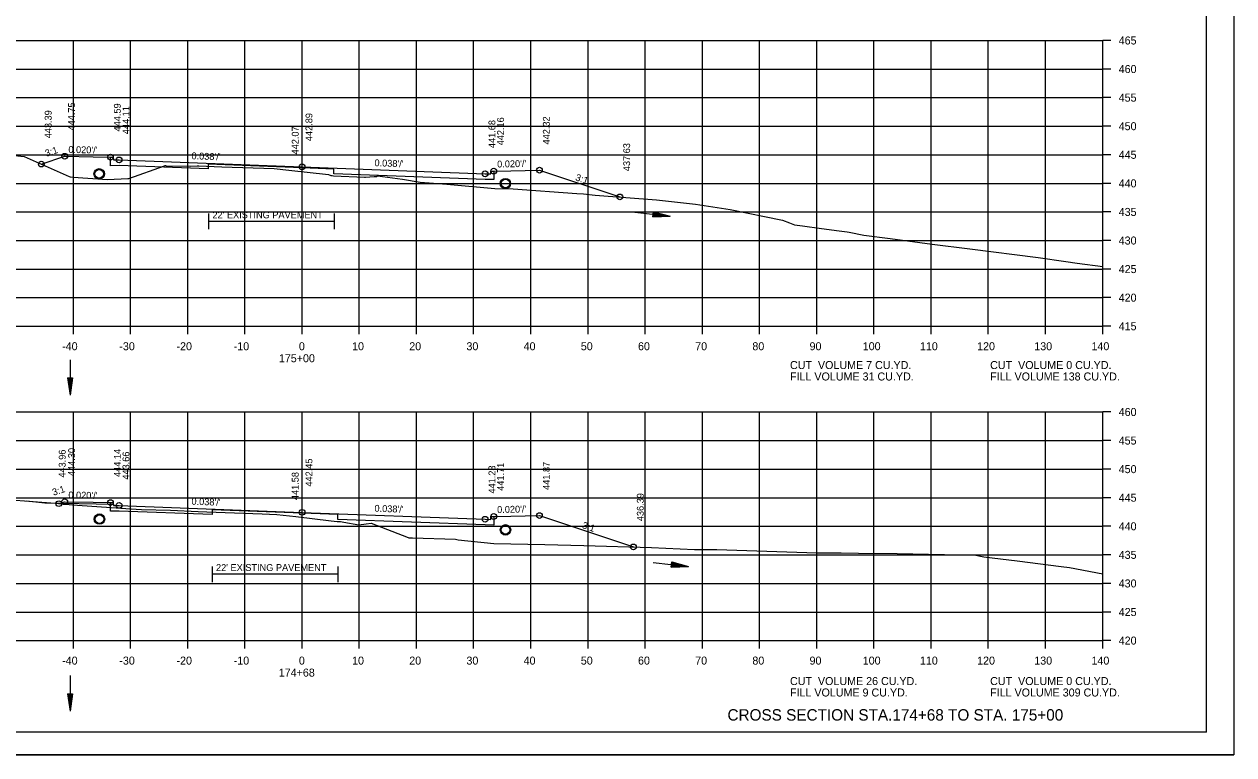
# Model space of a CAD drawing. Extents: x 1538688 to 1540766, y 656250 to 671912.
# Drawn here: x 1538809.6 to 1539021.1, y 670631.5 to 670759.4 of the extents above; entities that cross this region are included whole.
import ezdxf

# ---------------------------------------------------------------- set-up
doc = ezdxf.new("R2010")
doc.units = 0
for name, color, linetype in [('15', 7, 'Continuous'), ('16', 7, 'Continuous'), ('18', 7, 'Continuous'), ('20', 7, 'Continuous'), ('22', 7, 'Continuous'), ('26', 7, 'Continuous'), ('39', 7, 'Continuous'), ('41', 7, 'Continuous'), ('42', 7, 'Continuous'), ('7', 7, 'Continuous'), ('Borings', 7, 'Continuous'), ('Horizontal Alignment', 7, 'Continuous'), ('RipRap', 7, 'Continuous')]:
    doc.layers.add(name, color=color, linetype=linetype)

msp = doc.modelspace()

# ---------------------------------------------------------------- linework, layer by layer
at = {"layer": '15'}
for p, q in [((1538919.51, 670725.68), (1538919.61, 670726.57)), ((1538919.51, 670725.68), (1538922.54, 670725.79)), ((1538919.52, 670725.83), (1538921.53, 670725.91)), ((1538919.52, 670725.75), (1538922.04, 670725.85)), ((1538919.53, 670725.9), (1538921.03, 670725.96)), ((1538919.54, 670725.98), (1538920.53, 670726.02)), ((1538919.55, 670726.05), (1538920.03, 670726.07)), ((1538919.56, 670726.19), (1538920.03, 670726.07)), ((1538919.57, 670726.27), (1538920.53, 670726.02)), ((1538919.58, 670726.35), (1538921.03, 670725.96)), ((1538919.59, 670726.42), (1538921.53, 670725.91)), ((1538919.6, 670726.5), (1538922.04, 670725.85)), ((1538919.61, 670726.57), (1538922.54, 670725.79)), ((1538817.15, 670697.48), (1538817.6, 670694.48)), ((1538817.15, 670697.48), (1538818.05, 670697.48)), ((1538817.22, 670697.48), (1538817.6, 670694.98)), ((1538817.3, 670697.48), (1538817.6, 670695.5)), ((1538817.38, 670697.48), (1538817.6, 670696)), ((1538817.45, 670697.48), (1538817.6, 670696.51)), ((1538817.53, 670697.48), (1538817.6, 670697.01)), ((1538818.05, 670697.48), (1538817.6, 670694.48)), ((1538817.75, 670697.48), (1538817.6, 670696.51)), ((1538817.9, 670697.48), (1538817.6, 670695.5)), ((1538817.97, 670697.48), (1538817.6, 670694.98)), ((1538817.82, 670697.48), (1538817.6, 670696)), ((1538817.67, 670697.48), (1538817.6, 670697.01)), ((1538922.71, 670664.39), (1538922.81, 670665.29)), ((1538922.71, 670664.39), (1538925.75, 670664.51)), ((1538922.72, 670664.47), (1538925.25, 670664.57)), ((1538922.73, 670664.54), (1538924.73, 670664.62)), ((1538922.74, 670664.62), (1538924.24, 670664.68)), ((1538922.75, 670664.7), (1538923.73, 670664.73)), ((1538922.76, 670664.77), (1538923.23, 670664.79)), ((1538922.77, 670664.91), (1538923.23, 670664.79)), ((1538922.78, 670664.99), (1538923.73, 670664.73)), ((1538922.79, 670665.06), (1538924.24, 670664.68)), ((1538922.8, 670665.21), (1538925.25, 670664.57)), ((1538922.8, 670665.14), (1538924.73, 670664.62)), ((1538922.81, 670665.29), (1538925.75, 670664.51)), ((1538817.15, 670642.21), (1538817.6, 670639.21)), ((1538817.15, 670642.21), (1538818.05, 670642.21)), ((1538817.22, 670642.21), (1538817.6, 670639.71)), ((1538817.3, 670642.21), (1538817.6, 670640.23)), ((1538817.38, 670642.21), (1538817.6, 670640.73)), ((1538817.45, 670642.21), (1538817.6, 670641.23)), ((1538817.53, 670642.21), (1538817.6, 670641.73)), ((1538818.05, 670642.21), (1538817.6, 670639.21)), ((1538817.75, 670642.21), (1538817.6, 670641.23)), ((1538817.9, 670642.21), (1538817.6, 670640.23)), ((1538817.97, 670642.21), (1538817.6, 670639.71)), ((1538817.82, 670642.21), (1538817.6, 670640.73)), ((1538817.67, 670642.21), (1538817.6, 670641.73))]:
    msp.add_line(p, q, dxfattribs=at)
at = {"layer": '16'}
for p, q in [((1538813.18, 670675.58), (1538809.99, 670675.95)), ((1538825.17, 670675.34), (1538813.18, 670675.58))]:
    msp.add_line(p, q, dxfattribs=at)
at = {"layer": '18'}
for points in [[(1538807.89, 670736.43), (1538809.6, 670736.25), (1538816.38, 670733.2), (1538817.46, 670732.72), (1538817.62, 670732.7), (1538818.15, 670732.62), (1538824.18, 670732.22), (1538827.72, 670732.36), (1538827.89, 670732.37), (1538834.14, 670734.58), (1538834.24, 670734.63), (1538834.29, 670734.63), (1538834.42, 670734.62), (1538838.65, 670734.51), (1538839.85, 670734.59), (1538840.11, 670734.59), (1538844.17, 670734.44), (1538853.29, 670734.12), (1538855.85, 670733.85), (1538862.78, 670733.08), (1538863.22, 670732.91), (1538863.34, 670732.9), (1538863.45, 670732.88), (1538863.68, 670732.84), (1538869.09, 670732.62), (1538869.27, 670732.64), (1538870.81, 670732.72), (1538871.2, 670732.73), (1538871.36, 670732.87), (1538875.72, 670732.28), (1538878.8, 670731.71), (1538883.49, 670731.39), (1538891.89, 670730.62), (1538895.09, 670730.58), (1538906.21, 670729.77), (1538907.37, 670729.68), (1538909.41, 670729.49), (1538920.16, 670728.67), (1538927, 670727.89), (1538928.51, 670727.67), (1538933.01, 670726.97), (1538942.2, 670725.08), (1538943.43, 670724.6), (1538944.26, 670724.28), (1538945.71, 670724.08), (1538949.02, 670723.63), (1538952.1, 670723.22), (1538953.49, 670723.05), (1538953.86, 670722.99), (1538956.42, 670722.46), (1538961, 670721.86), (1538968.39, 670720.87), (1538974.95, 670720.06), (1538986.87, 670718.55), (1538991.74, 670717.87), (1538993.74, 670717.59), (1538998.18, 670716.97)], [(1538802.67, 670676.53), (1538815, 670675.55), (1538818.02, 670675.26), (1538827.34, 670674.65), (1538830.08, 670674.49), (1538835.18, 670674.35), (1538840.01, 670674.11), (1538841.52, 670674.07), (1538851.21, 670673.7), (1538853.78, 670673.6), (1538857.11, 670673.24), (1538863.25, 670672.49), (1538864.29, 670672.38), (1538864.87, 670672.34), (1538865.47, 670672.25), (1538868.1, 670671.79), (1538869.36, 670671.95), (1538870.26, 670672.07), (1538876.73, 670669.56), (1538876.86, 670669.53), (1538877.47, 670669.51), (1538885, 670669.25), (1538885.45, 670669.17), (1538891.69, 670668.54), (1538900.64, 670668.32), (1538907.42, 670668.19), (1538919.31, 670667.82), (1538926.82, 670667.46), (1538930.7, 670667.47), (1538948.22, 670666.91), (1538950.21, 670666.91), (1538952.44, 670666.91), (1538955.5, 670666.85), (1538962.24, 670666.78), (1538975.98, 670666.5), (1538976.5, 670666.38), (1538977.4, 670666.2), (1538983.23, 670665.51), (1538990.9, 670664.49), (1538992.35, 670664.31), (1538998.18, 670663.19)]]:
    msp.add_lwpolyline(points, dxfattribs=at)
at = {"layer": '20'}
for points in [[(1538812.58, 670734.91), (1538816.67, 670736.28), (1538821.67, 670736.18), (1538824.67, 670736.12), (1538825.17, 670736.12), (1538825.18, 670735.62), (1538826.18, 670735.64), (1538858.18, 670734.42), (1538890.18, 670733.2), (1538891.18, 670733.18), (1538891.19, 670733.68), (1538891.69, 670733.68), (1538894.69, 670733.74), (1538899.69, 670733.84), (1538913.74, 670729.16)], [(1538891.69, 670733.68), (1538891.69, 670732.18), (1538890.18, 670732.2), (1538863.74, 670733.21), (1538863.74, 670734.04), (1538858.18, 670734.25), (1538841.74, 670734.88), (1538841.74, 670734.05), (1538826.18, 670734.64), (1538824.67, 670734.62), (1538824.67, 670736.12)], [(1538815.65, 670675.49), (1538816.67, 670675.83), (1538821.67, 670675.73), (1538824.67, 670675.67), (1538825.17, 670675.67), (1538825.18, 670675.17), (1538826.18, 670675.19), (1538858.18, 670673.97), (1538890.18, 670672.76), (1538891.18, 670672.74), (1538891.19, 670673.24), (1538891.69, 670673.24), (1538894.69, 670673.3), (1538899.69, 670673.4), (1538916.12, 670667.92)], [(1538891.69, 670673.24), (1538891.69, 670671.74), (1538890.18, 670671.76), (1538864.45, 670672.74), (1538864.45, 670673.57), (1538858.18, 670673.81), (1538842.45, 670674.4), (1538842.45, 670673.57), (1538826.18, 670674.19), (1538824.67, 670674.17), (1538824.67, 670675.67)]]:
    msp.add_lwpolyline(points, dxfattribs=at)
at = {"layer": '22'}
for p, q in [((1538718.18, 670756.53), (1538998.18, 670756.53)), ((1538718.18, 670756.53), (1538998.18, 670756.53)), ((1538818.18, 670706.53), (1538818.18, 670756.53)), ((1538818.18, 670706.53), (1538818.18, 670756.53)), ((1538828.18, 670706.53), (1538828.18, 670756.53)), ((1538828.18, 670706.53), (1538828.18, 670756.53)), ((1538838.18, 670706.53), (1538838.18, 670756.53)), ((1538838.18, 670706.53), (1538838.18, 670756.53)), ((1538848.18, 670706.53), (1538848.18, 670756.53)), ((1538848.18, 670706.53), (1538848.18, 670756.53)), ((1538858.18, 670706.53), (1538858.18, 670756.53)), ((1538858.18, 670706.53), (1538858.18, 670756.53)), ((1538868.18, 670706.53), (1538868.18, 670756.53)), ((1538868.18, 670706.53), (1538868.18, 670756.53)), ((1538878.18, 670706.53), (1538878.18, 670756.53)), ((1538878.18, 670706.53), (1538878.18, 670756.53)), ((1538888.18, 670706.53), (1538888.18, 670756.53)), ((1538888.18, 670706.53), (1538888.18, 670756.53)), ((1538898.18, 670706.53), (1538898.18, 670756.53)), ((1538898.18, 670706.53), (1538898.18, 670756.53)), ((1538908.18, 670706.53), (1538908.18, 670756.53)), ((1538908.18, 670706.53), (1538908.18, 670756.53)), ((1538918.18, 670706.53), (1538918.18, 670756.53)), ((1538918.18, 670706.53), (1538918.18, 670756.53)), ((1538928.18, 670706.53), (1538928.18, 670756.53)), ((1538928.18, 670706.53), (1538928.18, 670756.53)), ((1538938.18, 670706.53), (1538938.18, 670756.53)), ((1538938.18, 670706.53), (1538938.18, 670756.53)), ((1538948.18, 670706.53), (1538948.18, 670756.53)), ((1538948.18, 670706.53), (1538948.18, 670756.53)), ((1538958.18, 670706.53), (1538958.18, 670756.53)), ((1538958.18, 670706.53), (1538958.18, 670756.53)), ((1538968.18, 670706.53), (1538968.18, 670756.53)), ((1538968.18, 670706.53), (1538968.18, 670756.53)), ((1538978.18, 670706.53), (1538978.18, 670756.53)), ((1538978.18, 670706.53), (1538978.18, 670756.53)), ((1538988.18, 670706.53), (1538988.18, 670756.53)), ((1538988.18, 670706.53), (1538988.18, 670756.53)), ((1538998.18, 670706.53), (1538998.18, 670756.53)), ((1538998.18, 670706.53), (1538998.18, 670756.53)), ((1538718.18, 670751.53), (1538998.18, 670751.53)), ((1538718.18, 670751.53), (1538998.18, 670751.53)), ((1538718.18, 670746.53), (1538998.18, 670746.53)), ((1538718.18, 670746.53), (1538998.18, 670746.53)), ((1538718.18, 670741.53), (1538998.18, 670741.53)), ((1538718.18, 670741.53), (1538998.18, 670741.53)), ((1538718.18, 670736.53), (1538998.18, 670736.53)), ((1538718.18, 670736.53), (1538998.18, 670736.53)), ((1538718.18, 670731.53), (1538998.18, 670731.53)), ((1538718.18, 670731.53), (1538998.18, 670731.53)), ((1538718.18, 670726.53), (1538998.18, 670726.53)), ((1538718.18, 670726.53), (1538998.18, 670726.53)), ((1538718.18, 670721.53), (1538998.18, 670721.53)), ((1538718.18, 670721.53), (1538998.18, 670721.53)), ((1538718.18, 670716.53), (1538998.18, 670716.53)), ((1538718.18, 670716.53), (1538998.18, 670716.53)), ((1538718.18, 670711.53), (1538998.18, 670711.53)), ((1538718.18, 670711.53), (1538998.18, 670711.53)), ((1538718.18, 670706.53), (1538998.18, 670706.53)), ((1538718.18, 670706.53), (1538998.18, 670706.53)), ((1538718.18, 670691.53), (1538998.18, 670691.53)), ((1538818.18, 670651.53), (1538818.18, 670691.53)), ((1538828.18, 670651.53), (1538828.18, 670691.53)), ((1538838.18, 670651.53), (1538838.18, 670691.53)), ((1538848.18, 670651.53), (1538848.18, 670691.53)), ((1538858.18, 670651.53), (1538858.18, 670691.53)), ((1538868.18, 670651.53), (1538868.18, 670691.53)), ((1538878.18, 670651.53), (1538878.18, 670691.53)), ((1538888.18, 670651.53), (1538888.18, 670691.53)), ((1538898.18, 670651.53), (1538898.18, 670691.53)), ((1538908.18, 670651.53), (1538908.18, 670691.53)), ((1538918.18, 670651.53), (1538918.18, 670691.53)), ((1538928.18, 670651.53), (1538928.18, 670691.53)), ((1538938.18, 670651.53), (1538938.18, 670691.53)), ((1538948.18, 670651.53), (1538948.18, 670691.53)), ((1538958.18, 670651.53), (1538958.18, 670691.53)), ((1538968.18, 670651.53), (1538968.18, 670691.53)), ((1538978.18, 670651.53), (1538978.18, 670691.53)), ((1538988.18, 670651.53), (1538988.18, 670691.53)), ((1538998.18, 670651.53), (1538998.18, 670691.53)), ((1538718.18, 670686.53), (1538998.18, 670686.53)), ((1538718.18, 670681.53), (1538998.18, 670681.53)), ((1538718.18, 670676.53), (1538998.18, 670676.53)), ((1538718.18, 670671.53), (1538998.18, 670671.53)), ((1538718.18, 670666.53), (1538998.18, 670666.53)), ((1538718.18, 670661.53), (1538998.18, 670661.53)), ((1538718.18, 670656.53), (1538998.18, 670656.53)), ((1538718.18, 670651.53), (1538998.18, 670651.53))]:
    msp.add_line(p, q, dxfattribs=at)
at = {"layer": '26'}
msp.add_line((1538687.78, 670631.55), (1539021.11, 670631.55), dxfattribs=at)
msp.add_lwpolyline([(1538687.77, 670844.88), (1539021.11, 670844.88), (1539021.11, 670631.54), (1538687.77, 670631.54)], close=True, dxfattribs=at)
for centre, radius in [((1538812.58, 670734.91), 0.5), ((1538816.67, 670736.28), 0.5), ((1538824.67, 670736.12), 0.5), ((1538826.18, 670735.64), 0.5), ((1538822.7, 670733.19), 0.917), ((1538858.18, 670734.42), 0.5), ((1538890.18, 670733.2), 0.5), ((1538891.69, 670733.68), 0.5), ((1538899.69, 670733.84), 0.5), ((1538893.73, 670731.49), 0.917), ((1538913.74, 670729.16), 0.5), ((1538816.67, 670675.83), 0.5), ((1538824.67, 670675.67), 0.5), ((1538815.65, 670675.49), 0.5), ((1538826.18, 670675.19), 0.5), ((1538858.18, 670673.97), 0.5), ((1538822.74, 670672.79), 0.917), ((1538890.18, 670672.76), 0.5), ((1538891.69, 670673.24), 0.5), ((1538899.69, 670673.4), 0.5), ((1538893.75, 670670.9), 0.917), ((1538916.12, 670667.92), 0.5)]:
    msp.add_circle(centre, radius, dxfattribs=at)
at = {"layer": '39'}
for p, q in [((1538916.39, 670726.48), (1538922.54, 670725.79)), ((1538817.6, 670700.67), (1538817.6, 670694.48)), ((1538919.6, 670665.19), (1538925.75, 670664.51)), ((1538817.6, 670645.4), (1538817.6, 670639.21))]:
    msp.add_line(p, q, dxfattribs=at)
for centre in [(1538822.7, 670733.19), (1538893.73, 670731.49), (1538822.74, 670672.79), (1538893.75, 670670.9)]:
    msp.add_circle(centre, 0.75, dxfattribs=at)
at = {"layer": '7'}
for p, q in [((1538841.8, 670726.23), (1538841.8, 670723.49)), ((1538863.8, 670724.86), (1538841.8, 670724.86)), ((1538863.8, 670726.23), (1538863.8, 670723.49)), ((1538842.43, 670664.52), (1538842.43, 670661.77)), ((1538864.43, 670664.52), (1538864.43, 670661.77)), ((1538864.43, 670663.15), (1538842.43, 670663.15))]:
    msp.add_line(p, q, dxfattribs=at)
at = {"layer": 'Borings'}
for p, q in [((1538998.18, 670706.53), (1538998.18, 670756.53)), ((1538999.58, 670756.53), (1538998.18, 670756.53)), ((1538999.58, 670751.53), (1538998.18, 670751.53)), ((1538999.58, 670746.53), (1538998.18, 670746.53)), ((1538999.58, 670741.53), (1538998.18, 670741.53)), ((1538999.58, 670736.53), (1538998.18, 670736.53)), ((1538999.58, 670731.53), (1538998.18, 670731.53)), ((1538999.58, 670726.53), (1538998.18, 670726.53)), ((1538999.58, 670721.53), (1538998.18, 670721.53)), ((1538999.58, 670716.53), (1538998.18, 670716.53)), ((1538999.58, 670711.53), (1538998.18, 670711.53)), ((1538718.18, 670706.53), (1538998.18, 670706.53)), ((1538818.18, 670705.13), (1538818.18, 670706.53)), ((1538828.18, 670705.13), (1538828.18, 670706.53)), ((1538838.18, 670705.13), (1538838.18, 670706.53)), ((1538848.18, 670705.13), (1538848.18, 670706.53)), ((1538858.18, 670705.13), (1538858.18, 670706.53)), ((1538868.18, 670705.13), (1538868.18, 670706.53)), ((1538878.18, 670705.13), (1538878.18, 670706.53)), ((1538888.18, 670705.13), (1538888.18, 670706.53)), ((1538898.18, 670705.13), (1538898.18, 670706.53)), ((1538908.18, 670705.13), (1538908.18, 670706.53)), ((1538918.18, 670705.13), (1538918.18, 670706.53)), ((1538928.18, 670705.13), (1538928.18, 670706.53)), ((1538938.18, 670705.13), (1538938.18, 670706.53)), ((1538948.18, 670705.13), (1538948.18, 670706.53)), ((1538958.18, 670705.13), (1538958.18, 670706.53)), ((1538968.18, 670705.13), (1538968.18, 670706.53)), ((1538978.18, 670705.13), (1538978.18, 670706.53)), ((1538988.18, 670705.13), (1538988.18, 670706.53)), ((1538998.18, 670705.13), (1538998.18, 670706.53)), ((1538999.58, 670706.53), (1538998.18, 670706.53)), ((1538998.18, 670651.53), (1538998.18, 670691.53)), ((1538999.58, 670691.53), (1538998.18, 670691.53)), ((1538999.58, 670686.53), (1538998.18, 670686.53)), ((1538999.58, 670681.53), (1538998.18, 670681.53)), ((1538999.58, 670676.53), (1538998.18, 670676.53)), ((1538999.58, 670671.53), (1538998.18, 670671.53)), ((1538999.58, 670666.53), (1538998.18, 670666.53)), ((1538999.58, 670661.53), (1538998.18, 670661.53)), ((1538999.58, 670656.53), (1538998.18, 670656.53)), ((1538718.18, 670651.53), (1538998.18, 670651.53)), ((1538818.18, 670650.13), (1538818.18, 670651.53)), ((1538828.18, 670650.13), (1538828.18, 670651.53)), ((1538838.18, 670650.13), (1538838.18, 670651.53)), ((1538848.18, 670650.13), (1538848.18, 670651.53)), ((1538858.18, 670650.13), (1538858.18, 670651.53)), ((1538868.18, 670650.13), (1538868.18, 670651.53)), ((1538878.18, 670650.13), (1538878.18, 670651.53)), ((1538888.18, 670650.13), (1538888.18, 670651.53)), ((1538898.18, 670650.13), (1538898.18, 670651.53)), ((1538908.18, 670650.13), (1538908.18, 670651.53)), ((1538918.18, 670650.13), (1538918.18, 670651.53)), ((1538928.18, 670650.13), (1538928.18, 670651.53)), ((1538938.18, 670650.13), (1538938.18, 670651.53)), ((1538948.18, 670650.13), (1538948.18, 670651.53)), ((1538958.18, 670650.13), (1538958.18, 670651.53)), ((1538968.18, 670650.13), (1538968.18, 670651.53)), ((1538978.18, 670650.13), (1538978.18, 670651.53)), ((1538988.18, 670650.13), (1538988.18, 670651.53)), ((1538998.18, 670650.13), (1538998.18, 670651.53)), ((1538999.58, 670651.53), (1538998.18, 670651.53))]:
    msp.add_line(p, q, dxfattribs=at)
at = {"layer": 'RipRap'}
for q in [(1539016.36, 670840.99), (1538700.18, 670635.53)]:
    msp.add_line((1539016.36, 670635.53), q, dxfattribs=at)

# ---------------------------------------------------------------- texts
at = {"layer": '15'}
msp.add_text('CROSS SECTION STA.174+68 TO STA. 175+00', height=2, dxfattribs=at).set_placement((1538932.57, 670637.53))
at = {"layer": '41'}
for s, p in [('443.39', (1538814.38, 670739.41)), ('444.75', (1538818.47, 670740.78)), ('444.59', (1538826.47, 670740.62)), ('444.11', (1538827.98, 670740.14)), ('442.89', (1538859.98, 670738.92)), ('441.68', (1538891.98, 670737.7)), ('442.16', (1538893.49, 670738.18)), ('442.32', (1538901.49, 670738.34)), ('442.07', (1538857.58, 670736.59)), ('437.63', (1538915.54, 670733.66)), ('443.96', (1538816.83, 670680.04)), ('444.30', (1538818.47, 670680.33)), ('444.14', (1538826.47, 670680.17)), ('443.66', (1538827.98, 670679.69)), ('442.45', (1538859.98, 670678.47)), ('441.71', (1538893.49, 670677.74)), ('441.87', (1538901.49, 670677.9)), ('441.58', (1538857.58, 670676.11)), ('441.23', (1538891.98, 670677.26)), ('436.39', (1538917.92, 670672.42))]:
    msp.add_text(s, height=1.2, rotation=90, dxfattribs=at).set_placement(p)
at = {"layer": '42'}
for s, rotation, p in [('3:1', 18.4349, (1538813.46, 670736.17)), ("0.020'/'", 358.8542, (1538817.3, 670736.86)), ("0.038'/'", 357.8238, (1538838.82, 670735.76)), ("0.038'/'", 357.8238, (1538870.82, 670734.54)), ("0.020'/'", 1.1458, (1538892.3, 670734.3)), ('3:1', 341.5651, (1538905.87, 670732.08)), ('3:1', 18.4349, (1538814.72, 670676.86)), ("0.020'/'", 358.8542, (1538817.3, 670676.42)), ("0.038'/'", 357.8238, (1538838.82, 670675.31)), ("0.038'/'", 357.8238, (1538870.82, 670674.09)), ("0.020'/'", 1.1458, (1538892.3, 670673.85)), ('3:1', 341.5651, (1538907.06, 670671.23))]:
    msp.add_text(s, height=1.2, rotation=rotation, dxfattribs=at).set_placement(p)
at = {"layer": '7'}
for p in [(1538842.5, 670725.42), (1538843.13, 670663.71)]:
    msp.add_text("22' EXISTING PAVEMENT", height=1.2, dxfattribs=at).set_placement(p)
at = {"layer": 'Horizontal Alignment'}
for s, p in [('465', (1539000.98, 670755.83)), ('460', (1539000.98, 670750.83)), ('455', (1539000.98, 670745.83)), ('450', (1539000.98, 670740.83)), ('445', (1539000.98, 670735.83)), ('440', (1539000.98, 670730.83)), ('435', (1539000.98, 670725.83)), ('430', (1539000.98, 670720.83)), ('425', (1539000.98, 670715.83)), ('420', (1539000.98, 670710.83)), ('415', (1539000.98, 670705.83)), ('-40', (1538816.22, 670702.33)), ('-30', (1538826.22, 670702.33)), ('-20', (1538836.22, 670702.33)), ('-10', (1538846.22, 670702.33)), ('0', (1538857.62, 670702.33)), ('10', (1538866.92, 670702.33)), ('20', (1538876.92, 670702.33)), ('30', (1538886.92, 670702.33)), ('40', (1538896.92, 670702.33)), ('50', (1538906.92, 670702.33)), ('60', (1538916.92, 670702.33)), ('70', (1538926.92, 670702.33)), ('80', (1538936.92, 670702.33)), ('90', (1538946.92, 670702.33)), ('100', (1538956.22, 670702.33)), ('110', (1538966.22, 670702.33)), ('120', (1538976.22, 670702.33)), ('130', (1538986.22, 670702.33)), ('140', (1538996.22, 670702.33)), ('175+00', (1538854.12, 670700.23)), ('CUT  VOLUME 7 CU.YD.', (1538943.5, 670699.04)), ('CUT  VOLUME 0 CU.YD.', (1538978.5, 670699.04)), ('FILL VOLUME 31 CU.YD.', (1538943.5, 670697.04)), ('FILL VOLUME 138 CU.YD.', (1538978.5, 670697.04)), ('460', (1539000.98, 670690.83)), ('455', (1539000.98, 670685.83)), ('450', (1539000.98, 670680.83)), ('445', (1539000.98, 670675.83)), ('440', (1539000.98, 670670.83)), ('435', (1539000.98, 670665.83)), ('430', (1539000.98, 670660.83)), ('425', (1539000.98, 670655.83)), ('420', (1539000.98, 670650.83)), ('-40', (1538816.22, 670647.33)), ('-30', (1538826.22, 670647.33)), ('-20', (1538836.22, 670647.33)), ('-10', (1538846.22, 670647.33)), ('0', (1538857.62, 670647.33)), ('10', (1538866.92, 670647.33)), ('20', (1538876.92, 670647.33)), ('30', (1538886.92, 670647.33)), ('40', (1538896.92, 670647.33)), ('50', (1538906.92, 670647.33)), ('60', (1538916.92, 670647.33)), ('70', (1538926.92, 670647.33)), ('80', (1538936.92, 670647.33)), ('90', (1538946.92, 670647.33)), ('100', (1538956.22, 670647.33)), ('110', (1538966.22, 670647.33)), ('120', (1538976.22, 670647.33)), ('130', (1538986.22, 670647.33)), ('140', (1538996.22, 670647.33)), ('174+68', (1538854.1, 670645.23)), ('CUT  VOLUME 26 CU.YD.', (1538943.5, 670643.75)), ('CUT  VOLUME 0 CU.YD.', (1538978.5, 670643.75)), ('FILL VOLUME 9 CU.YD.', (1538943.5, 670641.75)), ('FILL VOLUME 309 CU.YD.', (1538978.5, 670641.75))]:
    msp.add_text(s, height=1.4, dxfattribs=at).set_placement(p)

doc.saveas('drawing.dxf')
